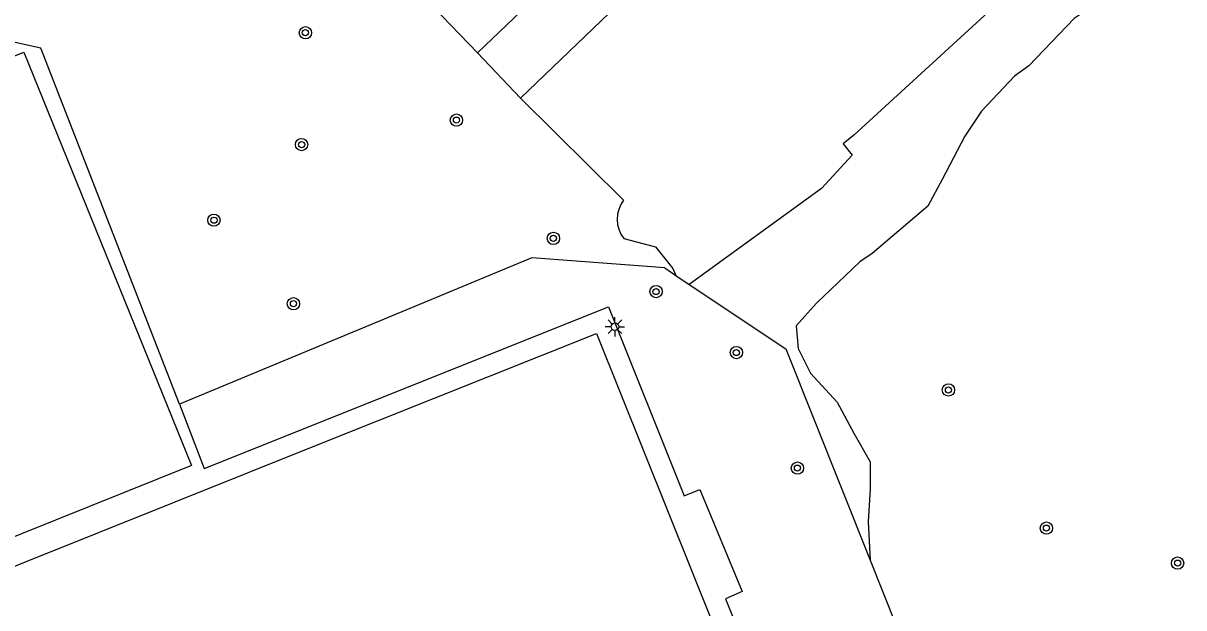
# Model space of a CAD drawing. Extents: x 137999 to 141000, y 397500 to 400501.
# Drawn here: x 138485.6 to 138561.1, y 399152.4 to 399190.4 of the extents above; entities that cross this region are included whole.
import ezdxf

# ---------------------------------------------------------------- set-up
doc = ezdxf.new("R2010")
doc.units = 0
for name, color, linetype in [('gg-afsc-erfafscheiding', 7, 'Continuous'), ('gg-afsc-hekwerk', 7, 'Continuous'), ('gg-bbg-gedigitaliseerde bijgebouw', 7, 'Continuous'), ('gg-knt-verharding', 7, 'Continuous'), ('gt-grn-groengrens', 7, 'Continuous'), ('gt-grn-weggrens', 7, 'Continuous'), ('gt-symb-boom', 7, 'Continuous'), ('gt-symb-lichtmast', 7, 'Continuous')]:
    doc.layers.add(name, color=color, linetype=linetype)

# ---------------------------------------------------------------- blocks, each defined once
blk = doc.blocks.new('gt0-BOOM')
at = {"layer": 'gt-symb-boom'}
for radius in [0.4, 0.2]:
    blk.add_circle((0, 0), radius, dxfattribs=at)
blk = doc.blocks.new('gt0-LMAST')
at = {"layer": 'gt-symb-lichtmast'}
for p, q in [((-0.182, 0.173), (-0.447, 0.438)), ((-0.005, 0.246), (-0.005, 0.621)), ((0.172, 0.173), (0.437, 0.438)), ((-0.255, -0.004), (-0.63, -0.004)), ((-0.182, -0.181), (-0.447, -0.446)), ((-0.005, -0.254), (-0.005, -0.629)), ((0.437, -0.446), (0.172, -0.181)), ((0.245, -0.004), (0.62, -0.004))]:
    blk.add_line(p, q, dxfattribs=at)
blk.add_circle((-0.005, -0.004), 0.25, dxfattribs=at)

msp = doc.modelspace()

# ---------------------------------------------------------------- linework, layer by layer
at = {"layer": 'gg-afsc-erfafscheiding'}
for p, q in [((138504.613, 399199.363), (138515.107, 399188.439)), ((138539.587, 399183.099), (138551.543, 399194.035)), ((138517.911, 399185.512), (138524.618, 399178.869)), ((138524.621, 399176.384), (138526.7, 399175.843))]:
    msp.add_line(p, q, dxfattribs=at)
msp.add_lwpolyline([(138539.587, 399183.099), (138538.906, 399182.542), (138539.49, 399181.807), (138537.485, 399179.623), (138528.885, 399173.4)], dxfattribs=at)
msp.add_arc((138526.23, 399177.628), 2.034, 142.42632, 217.71202, dxfattribs=at)
at = {"layer": 'gg-afsc-hekwerk'}
for p, q in [((138527.288, 399174.463), (138528.014, 399173.979)), ((138528.014, 399173.979), (138528.885, 399173.4)), ((138485.69, 399155.371), (138505.17, 399163.17)), ((138540.656, 399155.478), (138542.31, 399151.334))]:
    msp.add_line(p, q, dxfattribs=at)
for points in [[(138495.729, 399165.622), (138486.688, 399188.761), (138484.442, 399189.254)], [(138527.288, 399174.463), (138518.653, 399175.13), (138495.729, 399165.622)], [(138528.885, 399173.4), (138535.172, 399169.215), (138540.656, 399155.478)]]:
    msp.add_lwpolyline(points, dxfattribs=at)
at = {"layer": 'gg-bbg-gedigitaliseerde bijgebouw'}
for p, q in [((138524.604, 399197.518), (138515.107, 399188.439)), ((138517.911, 399185.512), (138527.409, 399194.611)), ((138515.107, 399188.439), (138517.911, 399185.512))]:
    msp.add_line(p, q, dxfattribs=at)
at = {"layer": 'gg-knt-verharding'}
for points in [[(138456.916, 399176.997), (138485.582, 399188.503), (138496.492, 399161.632), (138467.826, 399150.125), (138456.916, 399176.997)], [(138495.729, 399165.622), (138497.334, 399161.429), (138523.63, 399171.932), (138528.548, 399159.642), (138529.58, 399160.054), (138532.321, 399153.424), (138531.253, 399152.949), (138537.604, 399137.198), (138538.772, 399137.645), (138540.938, 399132.203), (138539.736, 399131.723), (138546.119, 399115.912), (138547.307, 399116.378), (138549.66, 399110.444), (138549.157, 399110.23), (138549.327, 399109.749), (138548.686, 399109.521), (138560.825, 399079.124), (138560.298, 399078.913)], [(138505.17, 399163.17), (138522.854, 399170.207), (138559.897, 399077.939), (138542.245, 399070.765)], [(138522.87, 399062.859), (138505.106, 399055.927), (138468.097, 399148.184), (138485.69, 399155.371)]]:
    msp.add_lwpolyline(points, dxfattribs=at)
at = {"layer": 'gt-grn-groengrens'}
msp.add_lwpolyline([(138556.583, 399199.606), (138556.523, 399194.404), (138556.523, 399192.438), (138553.924, 399190.683), (138550.976, 399187.6), (138550.038, 399186.929), (138547.895, 399184.65), (138546.823, 399183.042), (138545.349, 399180.226), (138544.411, 399178.483), (138540.793, 399175.4), (138539.989, 399174.864), (138537.175, 399172.182), (138535.836, 399170.707), (138535.97, 399169.233), (138536.774, 399167.624), (138538.515, 399165.747), (138539.587, 399163.736), (138540.659, 399161.859), (138540.659, 399160.116), (138540.525, 399157.971), (138540.656, 399155.478)], dxfattribs=at)
at = {"layer": 'gt-grn-weggrens'}
msp.add_lwpolyline([(138526.7, 399175.843), (138527.813, 399174.422), (138528.014, 399173.979)], dxfattribs=at)

# ---------------------------------------------------------------- block references
at = {"layer": 'gt-symb-boom'}
for p in [(138503.911, 399189.756), (138513.74, 399184.074), (138503.663, 399182.483), (138497.959, 399177.572), (138520.046, 399176.391), (138526.725, 399172.931), (138503.135, 399172.141), (138531.951, 399168.965), (138545.748, 399166.533), (138535.925, 399161.456), (138552.126, 399157.554), (138560.662, 399155.278)]:
    msp.add_blockref('gt0-BOOM', p, dxfattribs=at)
at = {"layer": 'gt-symb-lichtmast'}
msp.add_blockref('gt0-LMAST', (138524.055, 399170.646), dxfattribs=at)

doc.saveas('drawing.dxf')
